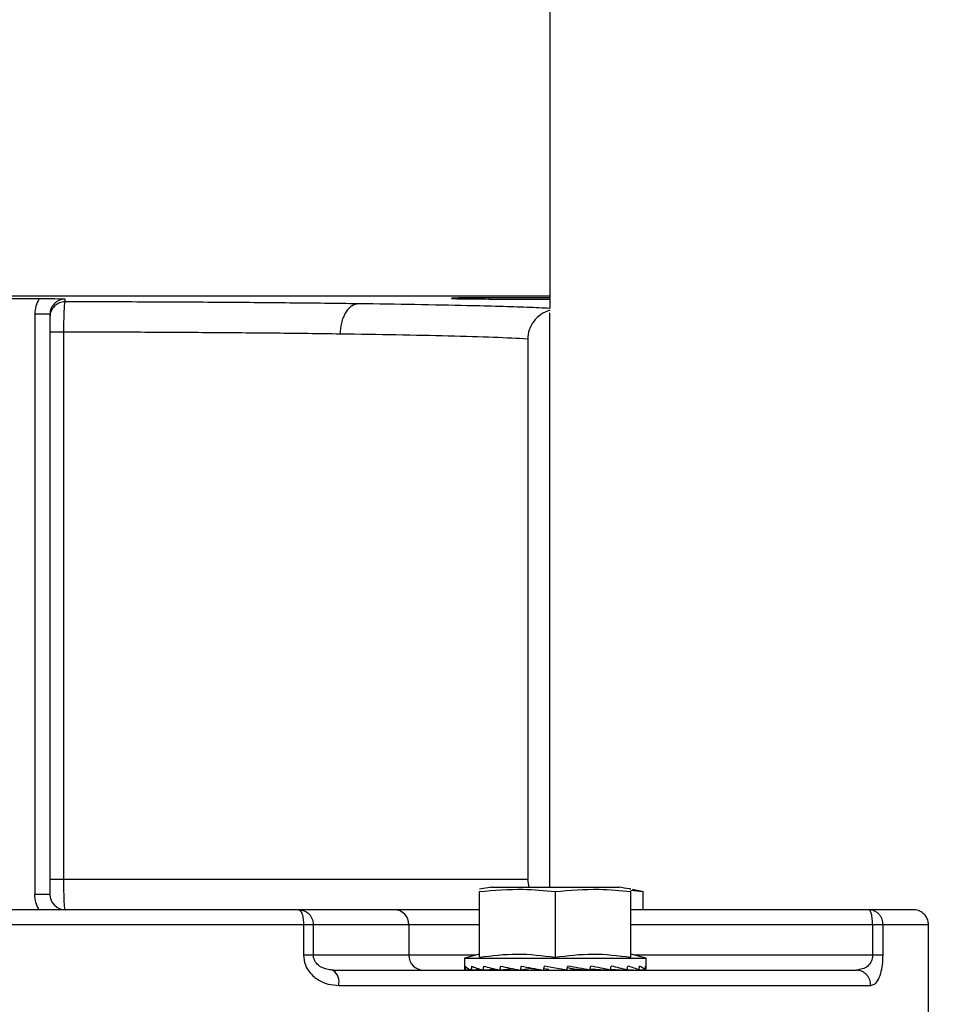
# Model space of a CAD drawing. Header units: inches. Extents: x 170 to 288, y 234 to 248.
# Tile 469 of 480: x 260.4715 to 260.5529, y 244.4929 to 244.5782. Entities that reach past the tile are written whole.
import ezdxf

# ---------------------------------------------------------------- set-up
doc = ezdxf.new("R2010")
doc.units = ezdxf.units.IN
doc.header["$LTSCALE"] = 0.25
doc.header["$MEASUREMENT"] = 0
doc.layers.add('ANNOTATIONS', color=1, linetype='Continuous')
doc.layers.add('STANDARD Z GUIDE MOTOR RH', color=7, linetype='Continuous')
doc.styles.add('ARIAL', font='arial.ttf', dxfattribs={"height": 0.09375})
doc.dimstyles.new('STANDARD$0', dxfattribs={"dimtxt": 0.09375, "dimasz": 0.09375, "dimexe": 0.03125, "dimexo": 0.046875, "dimgap": 0.09, "dimtad": 0, "dimtih": 1, "dimtoh": 1, "dimdec": 4, "dimzin": 0, "dimdsep": 46, "dimtxsty": 'ARIAL', "dimcen": 0.09, "dimadec": 0, "dimazin": 0, "dimtfac": 1, "dimtdec": 4, "dimtofl": 0, "dimtmove": 0, "dimatfit": 1, "dimfxl": 1, "dimtolj": 1, "dimtzin": 0, "dimarcsym": 0})

# ---------------------------------------------------------------- blocks, each defined once
blk = doc.blocks.new('*D54')
at = {"layer": 'ANNOTATIONS', "color": 0, "lineweight": -2, "transparency": 16777216}
for p, q in [((260.8643552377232, 245.1923245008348), (261.4626251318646, 245.1923245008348)), ((261.4313751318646, 245.0985745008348), (261.4313751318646, 244.8065568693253)), ((261.4313751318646, 244.2375278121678), (261.4313751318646, 244.5295454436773)), ((259.7476886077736, 244.1437778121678), (261.4626251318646, 244.1437778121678))]:
    blk.add_line(p, q, dxfattribs=at)
at = {"layer": 'ANNOTATIONS', "color": 0, "transparency": 16777216}
for points in [[(261.4157501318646, 245.0985745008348), (261.4470001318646, 245.0985745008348), (261.4313751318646, 245.1923245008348)], [(261.4157501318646, 244.2375278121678), (261.4470001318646, 244.2375278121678), (261.4313751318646, 244.1437778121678)]]:
    blk.add_solid(points, dxfattribs=at)
at = {"layer": 'defpoints', "color": 0, "transparency": 16777216}
for p in [(260.8174802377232, 245.1923245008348), (261.4313751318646, 245.1923245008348), (259.7008136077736, 244.1437778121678)]:
    blk.add_point(p, dxfattribs=at)
at = {"layer": 'ANNOTATIONS', "color": 0, "transparency": 16777216, "insert": (261.4313751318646, 244.6680511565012), "char_height": 0.09375, "attachment_point": 5, "style": 'ARIAL'}
blk.add_mtext('\\A1;HEADROOM', dxfattribs=at)

msp = doc.modelspace()

# ---------------------------------------------------------------- linework, layer by layer
at = {"layer": 'STANDARD Z GUIDE MOTOR RH'}
for p, q in [((260.5174689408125, 244.7766492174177), (260.5174689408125, 244.5531699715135)), ((260.5174755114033, 244.5752056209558), (260.5174689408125, 244.5752056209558)), ((260.5174689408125, 244.5542245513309), (260.4571014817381, 244.5542245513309)), ((260.4732145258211, 244.5539954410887), (260.4698598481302, 244.5539954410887)), ((260.4754741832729, 244.5537398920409), (260.4754741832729, 244.553972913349)), ((260.5174689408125, 244.5540985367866), (260.5122195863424, 244.5540985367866)), ((260.5122195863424, 244.5539840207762), (260.5122195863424, 244.5540985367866)), ((260.5122195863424, 244.5539840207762), (260.5174689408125, 244.5539840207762)), ((260.4728494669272, 244.5526600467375), (260.4728494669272, 244.5023709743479)), ((260.4741618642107, 244.5526600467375), (260.4741618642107, 244.5023709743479)), ((260.5174689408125, 244.502995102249), (260.5174689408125, 244.5527783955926)), ((260.4753648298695, 244.5511154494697), (260.4741618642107, 244.5511154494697)), ((260.4753648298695, 244.5036833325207), (260.4753648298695, 244.5511154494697)), ((260.5155542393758, 244.5505129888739), (260.5155542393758, 244.5036833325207)), ((260.5155542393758, 244.5036833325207), (260.4741618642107, 244.5036833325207)), ((260.5156642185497, 244.502995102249), (260.5155542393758, 244.5036833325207)), ((260.5124352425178, 244.5030069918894), (260.5113734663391, 244.5028280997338)), ((260.5123574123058, 244.502995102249), (260.5235122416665, 244.502995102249)), ((260.5244965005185, 244.5027546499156), (260.5255115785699, 244.5026312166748)), ((260.5255886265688, 244.5026149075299), (260.5246307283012, 244.502802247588)), ((260.4741618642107, 244.5023709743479), (260.4728494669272, 244.5023709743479)), ((260.5113731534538, 244.4969388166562), (260.5113731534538, 244.5026312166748)), ((260.5179348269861, 244.5026312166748), (260.5179348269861, 244.4969388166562)), ((260.5244965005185, 244.4969388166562), (260.5244965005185, 244.5026312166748)), ((260.5255115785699, 244.5026312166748), (260.5255115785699, 244.5010586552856)), ((260.5039910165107, 244.5010586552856), (260.4957125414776, 244.5010586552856)), ((260.5450940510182, 244.5010586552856), (260.5244965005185, 244.5010586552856)), ((260.4961223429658, 244.4997463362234), (260.4469520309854, 244.4997463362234)), ((260.4961223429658, 244.4997463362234), (260.4961223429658, 244.4971216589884)), ((260.4969801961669, 244.4971216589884), (260.4969801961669, 244.4997463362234)), ((260.5052585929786, 244.4997463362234), (260.4969801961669, 244.4997463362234)), ((260.5052585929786, 244.4997463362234), (260.5052585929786, 244.4971216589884)), ((260.5113731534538, 244.4997463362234), (260.5052585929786, 244.4997463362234)), ((260.5454336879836, 244.4997463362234), (260.5244965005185, 244.4997463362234)), ((260.5454336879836, 244.4997463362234), (260.5454336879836, 244.4971216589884)), ((260.5463408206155, 244.4971216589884), (260.5463408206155, 244.4997463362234)), ((260.5502773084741, 244.4997463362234), (260.5463408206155, 244.4997463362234)), ((260.5502773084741, 244.4912161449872), (260.5502773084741, 244.4997463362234)), ((260.5052585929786, 244.4971216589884), (260.4961223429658, 244.4971216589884)), ((260.5110403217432, 244.4971216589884), (260.5052585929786, 244.4971216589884)), ((260.5113731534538, 244.4972108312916), (260.5100607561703, 244.4968591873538)), ((260.5100607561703, 244.4968591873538), (260.5100607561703, 244.4959938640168)), ((260.5100607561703, 244.4968591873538), (260.5258088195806, 244.4968591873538)), ((260.5258088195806, 244.4968591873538), (260.5244965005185, 244.4972108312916)), ((260.5454336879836, 244.4971216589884), (260.5248292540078, 244.4971216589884)), ((260.5258088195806, 244.4959938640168), (260.5258088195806, 244.4968591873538)), ((260.5463408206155, 244.4971216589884), (260.5454336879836, 244.4971216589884)), ((260.5143548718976, 244.4959224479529), (260.5131251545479, 244.4958167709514)), ((260.5158539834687, 244.4959715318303), (260.5149025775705, 244.4958167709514)), ((260.5158606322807, 244.4960004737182), (260.5158539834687, 244.4959715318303)), ((260.5158539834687, 244.4959715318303), (260.5162885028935, 244.4958951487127)), ((260.5169690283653, 244.4961636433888), (260.5168867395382, 244.4958167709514)), ((260.5169234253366, 244.4959715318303), (260.5173732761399, 244.4958951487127)), ((260.5195810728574, 244.4958951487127), (260.5189865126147, 244.496003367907)), ((260.5191914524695, 244.4959715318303), (260.5209290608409, 244.4958167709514)), ((260.5191914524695, 244.4959715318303), (260.5195810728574, 244.4958951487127)), ((260.520953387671, 244.4959266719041), (260.5227118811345, 244.4958167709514)), ((260.5213477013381, 244.4958951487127), (260.5213107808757, 244.4959043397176)), ((260.5213229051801, 244.4959035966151), (260.5213477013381, 244.4958951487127)), ((260.4988973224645, 244.4957195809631), (260.4983899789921, 244.4958324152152)), ((260.5106059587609, 244.4958384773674), (260.5101255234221, 244.4958167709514)), ((260.5106077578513, 244.4958376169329), (260.5101308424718, 244.4958167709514)), ((260.5115263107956, 244.4958606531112), (260.5106523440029, 244.4958167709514)), ((260.5106680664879, 244.4958167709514), (260.5115404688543, 244.4958563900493)), ((260.5128153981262, 244.4958865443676), (260.5116754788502, 244.4958167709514)), ((260.5117004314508, 244.4958167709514), (260.512862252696, 244.4958757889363)), ((260.5131576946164, 244.4958167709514), (260.513669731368, 244.4958487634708)), ((260.5227444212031, 244.4958167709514), (260.5227124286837, 244.4958195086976)), ((260.5227258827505, 244.4958901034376), (260.5241691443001, 244.4958167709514)), ((260.524194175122, 244.4958167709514), (260.524169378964, 244.4958182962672)), ((260.5241759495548, 244.4958633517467), (260.5252015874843, 244.4958167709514)), ((260.5252172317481, 244.4958167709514), (260.5252016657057, 244.4958175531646)), ((260.5257387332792, 244.4958167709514), (260.52520369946, 244.4958401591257)), ((260.5257441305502, 244.4958167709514), (260.5257387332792, 244.4958170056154)), ((260.5442850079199, 244.4958732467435), (260.5440393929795, 244.4958093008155)), ((260.544491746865, 244.4957171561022), (260.5440393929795, 244.4958093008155)), ((260.4991730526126, 244.4944969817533), (260.5452682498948, 244.4944969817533))]:
    msp.add_line(p, q, dxfattribs=at)
at = {"layer": 'STANDARD Z GUIDE MOTOR RH', "flags": 128}
for points in [[(260.5189422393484, 244.4958167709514), (260.5182854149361, 244.4959322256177), (260.5176260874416, 244.4960481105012), (260.5169690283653, 244.4961636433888)], [(260.5444844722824, 244.4957202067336), (260.544279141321, 244.4957840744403), (260.5440393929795, 244.4958093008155)]]:
    msp.add_lwpolyline(points, dxfattribs=at)
at = {"layer": 'STANDARD Z GUIDE MOTOR RH'}
for centre, radius, start, end in [((260.4754740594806, 244.5524276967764), 0.00131219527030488, 89.9945947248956, 179.9985745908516), ((260.475474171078, 244.5023709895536), 0.001312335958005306, 180, 270), ((260.5039682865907, 244.4997683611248), 0.001290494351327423, 359.0220839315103, 88.99077758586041), ((260.5065490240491, 244.4970997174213), 0.001290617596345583, 179.0258774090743, 268.9888110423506), ((260.497892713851, 244.494784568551), 0.001312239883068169, 347.3404648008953, 51.34334193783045)]:
    msp.add_arc(centre, radius, start, end, dxfattribs=at)
for centre, major_axis, ratio, start_param, end_param in [((260.5179348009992, 244.4959938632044), (0.007874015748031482, 0), 0.1757871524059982, 3.141592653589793, 3.269887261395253), ((260.5179348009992, 244.5002348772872), (0.002150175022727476, 0.03318812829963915), 0.228236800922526, 1.708549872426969, 1.719086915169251), ((260.5179348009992, 244.4959938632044), (0.007873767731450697, -0.000368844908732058), 0.169436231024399, 3.288361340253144, 3.539623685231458), ((260.5179348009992, 244.500234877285), (0.004106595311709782, 0.03318134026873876), 0.2024732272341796, 1.718817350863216, 1.729354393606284), ((260.5179348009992, 244.4959938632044), (0.007873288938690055, -0.0007082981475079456), 0.1510418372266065, 3.555810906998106, 3.807073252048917), ((260.5179348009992, 244.5002348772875), (0.005722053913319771, 0.0331786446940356), 0.1630291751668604, 1.721872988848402, 1.73241003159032), ((260.5179348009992, 244.4959938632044), (0.007873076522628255, -0.0009937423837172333), 0.1223802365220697, 3.81946872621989, 4.07073107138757), ((260.5179348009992, 244.5002348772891), (0.006910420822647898, 0.03318244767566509), 0.1137473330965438, 1.717448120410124, 1.727985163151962), ((260.5179348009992, 244.4959938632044), (0.007873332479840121, -0.00120772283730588), 0.08588791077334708, 4.078996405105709, 4.330258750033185), ((260.5179348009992, 244.5002348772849), (0.007632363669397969, 0.03318877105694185), 0.05832561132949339, 1.707176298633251, 1.717713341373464), ((260.5179348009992, 244.4959938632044), (0.00787379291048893, -0.001339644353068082), 0.04421959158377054, 4.335145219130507, 4.586407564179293), ((260.5179348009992, 244.5002348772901), (0.007632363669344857, 0.03318877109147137), 0.05832561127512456, 4.592296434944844, 4.602833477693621), ((260.5179348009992, 244.4959938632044), (0.00787379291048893, -0.001339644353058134), 0.04421959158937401, 1.188225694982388, 1.439488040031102), ((260.5179348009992, 244.500234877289), (0.006910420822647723, 0.03318244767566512), 0.1137473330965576, 4.60256825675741, 4.613105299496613), ((260.5179348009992, 244.4959938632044), (0.007873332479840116, -0.001207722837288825), 0.08588791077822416, 0.9320768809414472, 1.183339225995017), ((260.5179348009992, 244.5002348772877), (0.005722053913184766, 0.03317864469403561), 0.1630291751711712, 4.606993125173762, 4.617530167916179), ((260.5179348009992, 244.4959938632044), (0.007873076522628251, -0.0009937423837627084), 0.1223802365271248, 0.6725492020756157, 0.9238115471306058), ((260.5179348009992, 244.5002348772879), (0.004106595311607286, 0.03318134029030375), 0.2024732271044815, 4.603937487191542, 4.61447452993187), ((260.5179348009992, 244.4959938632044), (0.007873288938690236, -0.0007082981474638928), 0.1510418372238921, 0.4088913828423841, 0.6601537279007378), ((260.5179348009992, 244.5002348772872), (0.002150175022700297, 0.03318812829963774), 0.2282368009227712, 4.593670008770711, 4.604207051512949), ((260.5179348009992, 244.4959938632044), (0.007873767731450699, -0.0003688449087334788), 0.1694362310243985, 0.1414418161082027, 0.3927041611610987), ((260.5179348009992, 244.5002348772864), (0, 0.03319175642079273), 0.2372280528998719, 4.57888420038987, 4.589421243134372), ((260.5179348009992, 244.4959938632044), (0.007874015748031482, 0), 0.1757871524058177, 6.154890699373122, 6.406153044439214), ((260.5179348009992, 244.4959938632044), (0.007873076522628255, 0.0009937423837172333), 0.1223802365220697, 5.35404688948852, 5.404737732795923), ((260.5179348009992, 244.4959938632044), (0.00787328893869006, 0.0007082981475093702), 0.1510418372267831, 5.617704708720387, 5.649603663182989)]:
    msp.add_ellipse(centre, major_axis=major_axis, ratio=ratio, start_param=start_param, end_param=end_param, dxfattribs=at)
for points, knots in [([(260.4732145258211, 244.5539954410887), (260.4731087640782, 244.5537851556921), (260.4728972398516, 244.5533645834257), (260.4728653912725, 244.5528948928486), (260.4728494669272, 244.5526600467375)], [0, 0, 0, 0, 0.4999982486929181, 1, 1, 1, 1]), ([(260.4754741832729, 244.553972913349), (260.4750950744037, 244.5539794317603), (260.4745797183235, 244.553988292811), (260.4737529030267, 244.5539946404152), (260.473389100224, 244.553995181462), (260.4732145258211, 244.5539954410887)], [0, 0, 0, 0, 0.5913853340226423, 0.8039221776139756, 1, 1, 1, 1]), ([(260.4754741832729, 244.553972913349), (260.4753066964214, 244.5539550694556), (260.4750515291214, 244.5539278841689), (260.4747479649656, 244.5537622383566), (260.4745104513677, 244.553577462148), (260.4743989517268, 244.5533964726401), (260.4743347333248, 244.5532922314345)], [0, 0, 0, 0, 0.3582419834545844, 0.5457839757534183, 0.7383935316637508, 1, 1, 1, 1]), ([(260.5122195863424, 244.5540985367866), (260.5118013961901, 244.5540977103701), (260.5111643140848, 244.554096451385), (260.5104019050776, 244.5540892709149), (260.5097772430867, 244.5540807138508), (260.509294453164, 244.5540684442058), (260.5089998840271, 244.5540544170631), (260.5089060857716, 244.5540413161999), (260.5089998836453, 244.554028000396), (260.5092944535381, 244.5540141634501), (260.5097772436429, 244.5540018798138), (260.5104019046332, 244.5539931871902), (260.5111643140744, 244.5539860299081), (260.5118013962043, 244.553984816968), (260.5122195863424, 244.5539840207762)], [0, 0, 0, 0, 0.1212618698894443, 0.1847335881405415, 0.2498943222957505, 0.3548404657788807, 0.4224418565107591, 0.4999999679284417, 0.5775582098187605, 0.6451594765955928, 0.750105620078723, 0.8152664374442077, 0.8787381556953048, 1, 1, 1, 1]), ([(260.4743347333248, 244.5532922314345), (260.4743212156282, 244.5532742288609), (260.474251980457, 244.5531820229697), (260.4741876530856, 244.5529630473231), (260.4741708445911, 244.5527655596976), (260.4741618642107, 244.5526600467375)], [0, 0, 0, 0, 0.1015192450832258, 0.5199630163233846, 1, 1, 1, 1]), ([(260.4753648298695, 244.5511154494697), (260.4753666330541, 244.5514452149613), (260.4753693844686, 244.5519483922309), (260.4753834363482, 244.5525531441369), (260.4754002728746, 244.5530488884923), (260.4754233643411, 244.5534328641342), (260.4754494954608, 244.5536860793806), (260.4754655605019, 244.5537210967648), (260.4754741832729, 244.5537398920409)], [0, 0, 0, 0, 0.2416307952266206, 0.3686957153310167, 0.499512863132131, 0.7063832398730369, 0.8424037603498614, 0.9999999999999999, 0.9999999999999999, 0.9999999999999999, 0.9999999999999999]), ([(260.5008810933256, 244.5535703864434), (260.4989418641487, 244.5535939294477), (260.4950970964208, 244.5536406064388), (260.4887292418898, 244.5536903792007), (260.4821803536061, 244.553725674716), (260.47769600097, 244.5537351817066), (260.4754741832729, 244.5537398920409)], [0, 0, 0, 0, 0.2566832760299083, 0.5089071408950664, 0.7566830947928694, 1, 1, 1, 1]), ([(260.5008810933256, 244.5535703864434), (260.5006828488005, 244.5535312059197), (260.5003780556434, 244.553470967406), (260.5000112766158, 244.5531403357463), (260.4997583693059, 244.5528010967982), (260.4995539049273, 244.5523826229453), (260.4993545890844, 244.5517761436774), (260.4993184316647, 244.5512731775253), (260.499294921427, 244.5509461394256)], [0, 0, 0, 0, 0.2399316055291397, 0.3688854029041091, 0.5004377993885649, 0.631924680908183, 0.7606704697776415, 0.9999999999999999, 0.9999999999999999, 0.9999999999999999, 0.9999999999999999]), ([(260.5174689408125, 244.5531699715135), (260.5168472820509, 244.5531986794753), (260.5156226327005, 244.55325523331), (260.5131798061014, 244.5533337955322), (260.5100028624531, 244.5534157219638), (260.505998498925, 244.553497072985), (260.5025454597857, 244.5535465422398), (260.5008810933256, 244.5535703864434)], [0, 0, 0, 0, 0.1834847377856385, 0.3614594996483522, 0.533718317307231, 0.775252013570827, 1, 1, 1, 1]), ([(260.4741618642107, 244.5526600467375), (260.4741421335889, 244.5526600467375), (260.474102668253, 244.5526600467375), (260.4737992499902, 244.5526600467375), (260.4733653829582, 244.5526600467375), (260.4730214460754, 244.5526600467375), (260.4728494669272, 244.5526600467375)], [0, 0, 0, 0, 0.2499798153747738, 0.5000114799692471, 0.7499901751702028, 0.9999999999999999, 0.9999999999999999, 0.9999999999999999, 0.9999999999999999]), ([(260.5174689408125, 244.553008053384), (260.5171989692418, 244.5529007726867), (260.5166627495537, 244.5526876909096), (260.5160417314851, 244.5520756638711), (260.5156305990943, 244.551330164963), (260.5155792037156, 244.5507801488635), (260.5155542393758, 244.5505129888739)], [0, 0, 0, 0, 0.2572190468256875, 0.5108905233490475, 0.7624242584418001, 1, 1, 1, 1]), ([(260.499294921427, 244.5509461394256), (260.4974671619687, 244.550969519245), (260.4938439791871, 244.5510158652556), (260.4878455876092, 244.5510654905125), (260.4816790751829, 244.5511009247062), (260.4774565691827, 244.551110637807), (260.4753648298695, 244.5511154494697)], [0, 0, 0, 0, 0.2568098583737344, 0.5090763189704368, 0.7568068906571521, 1, 1, 1, 1]), ([(260.5155542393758, 244.5505129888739), (260.5146531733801, 244.5505598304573), (260.5129127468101, 244.5506503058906), (260.5088931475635, 244.5507681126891), (260.5044015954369, 244.5508680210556), (260.5009495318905, 244.5509208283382), (260.499294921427, 244.5509461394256)], [0, 0, 0, 0, 0.278646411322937, 0.5382109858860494, 0.7786596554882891, 1, 1, 1, 1]), ([(260.4754741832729, 244.5010586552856), (260.4754654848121, 244.5010740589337), (260.475449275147, 244.5011027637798), (260.4754228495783, 244.5013500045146), (260.4753995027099, 244.5017329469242), (260.4753828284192, 244.5022307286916), (260.4753687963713, 244.5028407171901), (260.4753664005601, 244.5033496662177), (260.4753648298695, 244.5036833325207)], [0, 0, 0, 0, 0.1575314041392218, 0.2935612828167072, 0.5004594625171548, 0.6311958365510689, 0.758212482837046, 1, 1, 1, 1]), ([(260.5113731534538, 244.5026312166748), (260.512639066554, 244.5027403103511), (260.5148275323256, 244.5029289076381), (260.5170133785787, 244.5027194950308), (260.5179348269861, 244.5026312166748)], [0, 0, 0, 0, 0.5784477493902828, 0.9999999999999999, 0.9999999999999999, 0.9999999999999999, 0.9999999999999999]), ([(260.5179348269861, 244.5026312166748), (260.5192008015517, 244.5027403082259), (260.5213894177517, 244.5029289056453), (260.5235750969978, 244.5027194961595), (260.5244965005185, 244.5026312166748)], [0, 0, 0, 0, 0.5784360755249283, 0.9999999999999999, 0.9999999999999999, 0.9999999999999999, 0.9999999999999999]), ([(260.5244961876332, 244.5028285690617), (260.524459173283, 244.5028358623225), (260.5241070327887, 244.5029052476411), (260.5237520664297, 244.5029589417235), (260.5234344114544, 244.5030069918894)], [0, 0, 0, 0, 0.1051124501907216, 1, 1, 1, 1]), ([(260.4732011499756, 244.5010586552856), (260.4730993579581, 244.5012658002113), (260.4728957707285, 244.5016800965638), (260.4728649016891, 244.502140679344), (260.4728494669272, 244.5023709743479)], [0, 0, 0, 0, 0.4999921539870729, 1, 1, 1, 1]), ([(260.4957125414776, 244.5010586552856), (260.4930916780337, 244.5010586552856), (260.4878482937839, 244.5010586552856), (260.4797294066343, 244.5010586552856), (260.4715369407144, 244.5010586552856), (260.4633445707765, 244.5010586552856), (260.4552256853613, 244.5010586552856), (260.449982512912, 244.5010586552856), (260.4473617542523, 244.5010586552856)], [0, 0, 0, 0, 0.1666362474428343, 0.3333778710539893, 0.4999998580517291, 0.6666345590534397, 0.8333698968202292, 0.9999999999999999, 0.9999999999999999, 0.9999999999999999, 0.9999999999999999]), ([(260.4957125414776, 244.5010586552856), (260.4957640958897, 244.5010411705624), (260.4958433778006, 244.5010142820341), (260.4959388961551, 244.5008503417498), (260.4960043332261, 244.5006812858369), (260.496057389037, 244.5004708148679), (260.4961084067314, 244.5001654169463), (260.4961168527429, 244.4999114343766), (260.4961223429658, 244.4997463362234)], [0, 0, 0, 0, 0.2395029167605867, 0.3683147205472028, 0.5000403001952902, 0.6316274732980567, 0.7605441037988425, 1, 1, 1, 1]), ([(260.4957125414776, 244.5010586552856), (260.495878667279, 244.5010389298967), (260.4962109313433, 244.5009994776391), (260.4966298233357, 244.5006960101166), (260.4969229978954, 244.5002621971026), (260.4969611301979, 244.4999182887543), (260.4969801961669, 244.4997463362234)], [0, 0, 0, 0, 0.2499966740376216, 0.500012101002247, 0.7500084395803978, 0.9999999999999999, 0.9999999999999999, 0.9999999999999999, 0.9999999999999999]), ([(260.5113731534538, 244.5010586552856), (260.5111523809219, 244.5010586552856), (260.5097601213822, 244.5010586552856), (260.5076444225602, 244.5010586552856), (260.5052408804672, 244.5010586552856), (260.5044076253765, 244.5010586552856), (260.5039910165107, 244.5010586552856)], [0, 0, 0, 0, 0.05910477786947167, 0.3727329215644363, 0.6863805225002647, 1, 1, 1, 1]), ([(260.5454336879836, 244.4997463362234), (260.5454285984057, 244.4999182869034), (260.5454184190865, 244.5002621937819), (260.5453398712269, 244.5006960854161), (260.5452276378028, 244.5009994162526), (260.5451385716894, 244.5010389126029), (260.5450940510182, 244.5010586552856)], [0, 0, 0, 0, 0.249978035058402, 0.4999640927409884, 0.7500515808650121, 1, 1, 1, 1]), ([(260.5463408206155, 244.4997463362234), (260.5463241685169, 244.4999114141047), (260.5462985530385, 244.5001653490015), (260.5461430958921, 244.5004709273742), (260.5459820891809, 244.5006811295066), (260.5457824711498, 244.5008504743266), (260.545492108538, 244.501014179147), (260.5452508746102, 244.501041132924), (260.5450940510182, 244.5010586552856)], [0, 0, 0, 0, 0.2394563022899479, 0.3683492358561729, 0.5000012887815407, 0.6316461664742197, 0.7605371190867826, 0.9999999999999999, 0.9999999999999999, 0.9999999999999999, 0.9999999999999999]), ([(260.5489649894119, 244.5010586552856), (260.5488784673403, 244.5010586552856), (260.5487053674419, 244.5010586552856), (260.5474053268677, 244.5010586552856), (260.5458643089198, 244.5010586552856), (260.5450940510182, 244.5010586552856)], [0, 0, 0, 0, 0.3332625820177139, 0.6667399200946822, 1, 1, 1, 1]), ([(260.5502749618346, 244.4996676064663), (260.5502721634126, 244.4997920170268), (260.5502663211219, 244.5000517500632), (260.550110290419, 244.5004285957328), (260.5498288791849, 244.5007679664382), (260.5494290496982, 244.5010119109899), (260.5491155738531, 244.5010434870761), (260.5489649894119, 244.5010586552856)], [0, 0, 0, 0, 0.1741181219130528, 0.363507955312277, 0.5605076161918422, 0.7888809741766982, 1, 1, 1, 1]), ([(260.4969801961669, 244.4997463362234), (260.4969445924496, 244.4997463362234), (260.4968733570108, 244.4997463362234), (260.4966746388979, 244.4997463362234), (260.4964243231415, 244.4997463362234), (260.4962229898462, 244.4997463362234), (260.4961223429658, 244.4997463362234)], [0, 0, 0, 0, 0.2498530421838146, 0.4999026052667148, 0.750000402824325, 1, 1, 1, 1]), ([(260.5463408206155, 244.4997463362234), (260.5462995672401, 244.4997463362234), (260.5462170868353, 244.4997463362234), (260.5460038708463, 244.4997463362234), (260.5457420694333, 244.4997463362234), (260.5455364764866, 244.4997463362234), (260.5454336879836, 244.4997463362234)], [0, 0, 0, 0, 0.250098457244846, 0.5000371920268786, 0.7500379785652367, 1, 1, 1, 1]), ([(260.4961223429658, 244.4971216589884), (260.4961558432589, 244.4968293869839), (260.4962216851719, 244.4962549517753), (260.4967424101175, 244.4954495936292), (260.497456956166, 244.4948988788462), (260.4983162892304, 244.4945587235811), (260.4988695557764, 244.4945188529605), (260.4991730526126, 244.4944969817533)], [0, 0, 0, 0, 0.189563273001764, 0.3725701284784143, 0.6161450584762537, 0.7894346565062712, 0.9999999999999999, 0.9999999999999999, 0.9999999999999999, 0.9999999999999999]), ([(260.4987124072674, 244.4958093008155), (260.4984021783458, 244.4958414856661), (260.4979111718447, 244.4958924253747), (260.4973430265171, 244.4962688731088), (260.4970878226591, 244.4966255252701), (260.4969930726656, 244.4969114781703), (260.4969844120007, 244.4970528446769), (260.4969801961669, 244.4971216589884)], [0, 0, 0, 0, 0.4261682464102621, 0.6745063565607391, 0.8496880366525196, 0.9268312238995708, 1, 1, 1, 1]), ([(260.5113731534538, 244.4969388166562), (260.5124561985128, 244.4970739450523), (260.5146432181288, 244.4973468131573), (260.5168306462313, 244.4970756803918), (260.5179348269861, 244.4969388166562)], [0, 0, 0, 0, 0.4952150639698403, 1, 1, 1, 1]), ([(260.5179348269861, 244.4969388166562), (260.519017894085, 244.4970739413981), (260.5212050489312, 244.4973468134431), (260.5233923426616, 244.4970756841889), (260.5244965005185, 244.4969388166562)], [0, 0, 0, 0, 0.49519452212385, 1, 1, 1, 1]), ([(260.5454336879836, 244.4971216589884), (260.5454303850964, 244.4970528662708), (260.5454235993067, 244.4969115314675), (260.5453500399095, 244.4966253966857), (260.54515233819, 244.4962706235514), (260.5447791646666, 244.4959440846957), (260.5444574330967, 244.4958979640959), (260.5442850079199, 244.4958732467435)], [0, 0, 0, 0, 0.0849857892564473, 0.1746035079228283, 0.3781216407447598, 0.6667175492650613, 1, 1, 1, 1]), ([(260.5452682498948, 244.4944969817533), (260.545380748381, 244.4945188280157), (260.545585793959, 244.4945586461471), (260.5458905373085, 244.4948990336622), (260.5461351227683, 244.4954494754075), (260.5463082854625, 244.4962550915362), (260.5463298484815, 244.4968294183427), (260.5463408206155, 244.4971216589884)], [0, 0, 0, 0, 0.2106094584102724, 0.3838677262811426, 0.6274665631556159, 0.8104399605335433, 1, 1, 1, 1]), ([(260.4987124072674, 244.4958093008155), (260.5012611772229, 244.4958093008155), (260.5063587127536, 244.4958093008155), (260.5135262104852, 244.4958093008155), (260.5202385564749, 244.4958093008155), (260.5263899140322, 244.4958093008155), (260.5319231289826, 244.4958093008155), (260.5367536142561, 244.4958093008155), (260.540901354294, 244.4958093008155), (260.5429933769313, 244.4958093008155), (260.5440393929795, 244.4958093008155)], [0, 0, 0, 0, 0.1249997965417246, 0.2499993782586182, 0.3750003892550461, 0.5000017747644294, 0.6250024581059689, 0.7500005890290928, 0.8749997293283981, 1, 1, 1, 1]), ([(260.5398689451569, 244.4958093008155), (260.5406066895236, 244.4958093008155), (260.5420821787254, 244.4958093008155), (260.5422962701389, 244.4958093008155), (260.5424033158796, 244.4958093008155)], [0, 0, 0, 0, 0.499999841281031, 1, 1, 1, 1]), ([(260.5452682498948, 244.4944969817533), (260.5452518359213, 244.4946620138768), (260.5452265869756, 244.4949158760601), (260.5450733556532, 244.4952217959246), (260.5449145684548, 244.4954308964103), (260.5447187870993, 244.4956043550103), (260.5445668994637, 244.4956798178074), (260.544491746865, 244.4957171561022)], [0, 0, 0, 0, 0.3148500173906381, 0.4843209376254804, 0.6574194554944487, 0.8304943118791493, 1, 1, 1, 1])]:
    msp.add_open_spline(points, degree=3, knots=knots, dxfattribs=at)

# ---------------------------------------------------------------- dimensions: what is measured, and where the dimension line sits
at = {"layer": 'ANNOTATIONS'}
dim = msp.add_linear_dim(base=(261.4313751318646, 245.1923245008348), p1=(259.7008136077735, 244.1437778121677), p2=(260.8174802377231, 245.1923245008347), angle=90, text='HEADROOM', dimstyle='STANDARD$0', dxfattribs=at)
dim.commit()
dim.dimension.update_dxf_attribs({"geometry": '*D54', "text_midpoint": (261.4313751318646, 244.6680511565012)})

doc.saveas('drawing.dxf')
